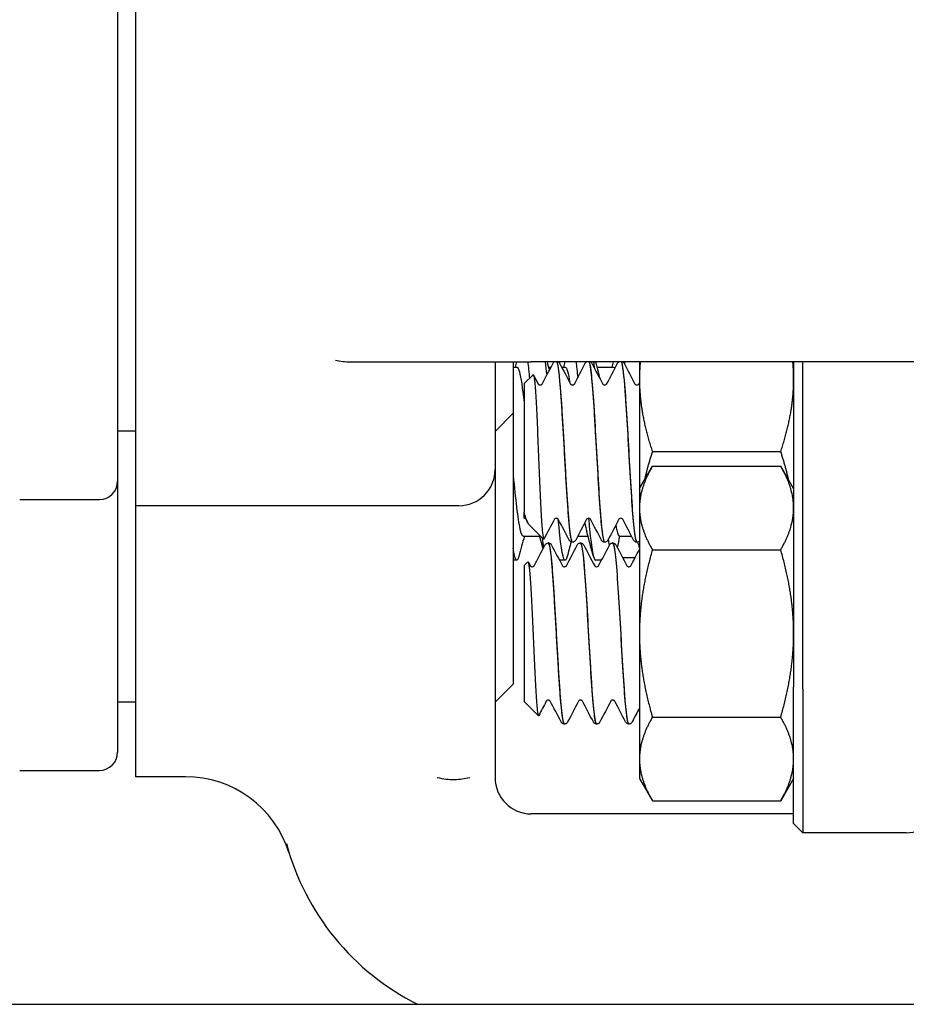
# Model space of a CAD drawing. Header units: inches. Extents: x 18 to 846, y -67 to 561.
# Tile 274 of 656: x 317.81 to 319.34, y 161.86 to 163.56. Entities that reach past the tile are written whole.
import ezdxf

# ---------------------------------------------------------------- set-up
doc = ezdxf.new("R2010")
doc.units = ezdxf.units.IN
doc.header["$LTSCALE"] = 24
doc.header["$MEASUREMENT"] = 0
doc.layers.add('Visible (ANSI)', color=7, linetype='Continuous', lineweight=30)

msp = doc.modelspace()

# ---------------------------------------------------------------- linework, layer by layer
at = {"layer": 'Visible (ANSI)'}
for p, q in [((318.00939, 163.84672), (318.00939, 162.72507)), ((317.97814, 163.80465), (317.97814, 162.76715)), ((318.37939, 162.9734), (318.69189, 162.9734)), ((318.62939, 162.9734), (318.62939, 162.78757)), ((318.66064, 162.9734), (318.66064, 162.88465)), ((318.66064, 162.96423), (318.66689, 162.96423)), ((319.74189, 162.9734), (318.69189, 162.9734)), ((318.72156, 162.96423), (318.72589, 162.96423)), ((318.74416, 162.96423), (318.75022, 162.96423)), ((318.80489, 162.96423), (318.83355, 162.96423)), ((318.87839, 162.9734), (318.87839, 162.9434)), ((319.14439, 162.9734), (319.14439, 162.41277)), ((319.16001, 162.4084), (319.16001, 162.9734)), ((318.67939, 162.93567), (318.69485, 162.95113)), ((318.67939, 162.93567), (318.67939, 162.71461)), ((318.87839, 162.9434), (318.87839, 162.75465)), ((318.66064, 162.88465), (318.62939, 162.8534)), ((318.66064, 162.88465), (318.66064, 162.41715)), ((317.97814, 162.85415), (318.00939, 162.85415)), ((318.90072, 162.8184), (319.12206, 162.8184)), ((318.87839, 162.75465), (318.90072, 162.79332)), ((318.90072, 162.79332), (319.12206, 162.79332)), ((319.14439, 162.75465), (319.12206, 162.79332)), ((318.62939, 162.78757), (318.62939, 162.35669)), ((317.97814, 162.76715), (317.97814, 162.29965)), ((318.87839, 162.75465), (318.87839, 162.72115)), ((317.80939, 162.7359), (317.94689, 162.7359)), ((318.00939, 162.72507), (318.00939, 162.25757)), ((318.56689, 162.72507), (318.00939, 162.72507)), ((318.67939, 162.70333), (318.67939, 162.71461)), ((318.87839, 162.72115), (318.87839, 162.50465)), ((318.67941, 162.70333), (318.67939, 162.70333)), ((318.68844, 162.69207), (318.71314, 162.66738)), ((318.67766, 162.67256), (318.70633, 162.67256)), ((318.72141, 162.6609), (318.72083, 162.6609)), ((318.76312, 162.66215), (318.76254, 162.66215)), ((318.77196, 162.67256), (318.78966, 162.67256)), ((318.77702, 162.6609), (318.77644, 162.6609)), ((318.81873, 162.66215), (318.81815, 162.66215)), ((318.83263, 162.6609), (318.83205, 162.6609)), ((318.84433, 162.67256), (318.86492, 162.67256)), ((318.87434, 162.66215), (318.87376, 162.66215)), ((318.90072, 162.64898), (319.12206, 162.64898)), ((318.66689, 162.6309), (318.66064, 162.6309)), ((318.67939, 162.62192), (318.68571, 162.62824)), ((318.75022, 162.6309), (318.74053, 162.6309)), ((318.81293, 162.6309), (318.80266, 162.6309)), ((318.84932, 162.63553), (318.87098, 162.63553)), ((318.67939, 162.62192), (318.67939, 162.38737)), ((318.87839, 162.50465), (318.87839, 162.28814)), ((318.66064, 162.41715), (318.62939, 162.3859)), ((319.14439, 162.17652), (319.14439, 162.41277)), ((319.16001, 162.4084), (319.16001, 162.1609)), ((317.97814, 162.38665), (318.00939, 162.38665)), ((318.67939, 162.38737), (318.70399, 162.36277)), ((318.62939, 162.35669), (318.62939, 162.2559)), ((318.90072, 162.36031), (319.12206, 162.36031)), ((318.74922, 162.3484), (318.74863, 162.3484)), ((318.80483, 162.3484), (318.80425, 162.3484)), ((318.86044, 162.3484), (318.85986, 162.3484)), ((318.87839, 162.28814), (318.87839, 162.25465)), ((317.80939, 162.2684), (317.94689, 162.2684)), ((318.09515, 162.25757), (318.00939, 162.25757)), ((318.87839, 162.25465), (318.90072, 162.21597)), ((319.14439, 162.25465), (319.12206, 162.21597)), ((318.90072, 162.21597), (319.12206, 162.21597)), ((319.14439, 162.1934), (318.69189, 162.1934)), ((319.14439, 162.17652), (319.16001, 162.1609)), ((319.33869, 162.1609), (319.16001, 162.1609)), ((309.30343, 161.86485), (331.67843, 161.86485))]:
    msp.add_line(p, q, dxfattribs=at)
for centre, radius, start, end in [((318.37939, 163.0984), 0.125, 258.3306, 270), ((318.56689, 162.78757), 0.0625, 270, 0), ((317.94689, 162.76715), 0.03125, 270, 0), ((317.94689, 162.29965), 0.03125, 270, 0), ((318.09515, 162.07007), 0.1875, 17.29662, 90), ((318.69189, 162.2559), 0.0625, 180, 270), ((319.33869, 162.2234), 0.0625, 270, 355), ((318.69189, 162.2559), 0.4375, 195.01817, 243.35589)]:
    msp.add_arc(centre, radius, start, end, dxfattribs=at)
for points in [[(318.66466, 162.96423), (318.66549, 162.96728), (318.66632, 162.97034), (318.66715, 162.9734)], [(318.68559, 162.97333), (318.68662, 162.96511), (318.68764, 162.95549), (318.68867, 162.94476)], [(318.71058, 162.93506), (318.71686, 162.94701), (318.72313, 162.95896), (318.72939, 162.97091)], [(318.71897, 162.9508), (318.71814, 162.95909), (318.71731, 162.96662), (318.71648, 162.97325)], [(318.71906, 162.9734), (318.72038, 162.96853), (318.72171, 162.96366), (318.72304, 162.9588)], [(318.74066, 162.97091), (318.74692, 162.95896), (318.75318, 162.94701), (318.75947, 162.93506)], [(318.74799, 162.96423), (318.74883, 162.96728), (318.74966, 162.97034), (318.75049, 162.9734)], [(318.75022, 162.96419), (318.75297, 162.96403), (318.75572, 162.95419), (318.75846, 162.9368)], [(318.76619, 162.93506), (318.77247, 162.94701), (318.77874, 162.95896), (318.785, 162.97091)], [(318.76892, 162.97339), (318.76992, 162.96545), (318.77091, 162.95616), (318.77191, 162.94582)], [(318.79627, 162.97091), (318.80253, 162.95896), (318.8088, 162.94701), (318.81508, 162.93506)], [(318.80121, 162.96132), (318.80074, 162.96559), (318.80028, 162.96959), (318.79981, 162.97331)], [(318.8024, 162.9734), (318.80397, 162.96759), (318.80556, 162.96178), (318.80715, 162.95597)], [(318.8218, 162.93506), (318.82808, 162.94701), (318.83435, 162.95896), (318.84061, 162.97091)], [(318.83133, 162.96423), (318.83216, 162.96728), (318.83299, 162.97034), (318.83382, 162.9734)], [(318.83355, 162.9639), (318.83434, 162.96392), (318.83512, 162.9632), (318.83591, 162.96174)], [(318.85188, 162.97091), (318.85814, 162.95896), (318.86441, 162.94701), (318.87069, 162.93506)], [(318.85226, 162.97338), (318.85243, 162.97203), (318.8526, 162.97064), (318.85277, 162.96921)], [(318.69559, 162.9508), (318.69834, 162.94555), (318.7011, 162.94031), (318.70386, 162.93506)], [(318.80715, 162.95565), (318.80789, 162.95293), (318.80864, 162.94958), (318.80939, 162.94564)], [(318.87741, 162.93506), (318.87774, 162.93568), (318.87806, 162.9363), (318.87839, 162.93692)], [(318.67999, 162.71266), (318.67979, 162.7134), (318.67959, 162.71407), (318.67939, 162.71461)], [(318.68592, 162.69574), (318.68487, 162.69774), (318.68382, 162.69973), (318.68277, 162.70173)], [(318.73166, 162.70173), (318.72569, 162.69038), (318.71974, 162.67903), (318.71379, 162.66767)], [(318.75719, 162.66588), (318.75093, 162.67784), (318.74467, 162.68979), (318.73838, 162.70173)], [(318.78727, 162.70173), (318.78099, 162.68979), (318.77472, 162.67784), (318.76846, 162.66588)], [(318.78426, 162.69615), (318.78531, 162.68983), (318.78636, 162.68465), (318.7874, 162.68082)], [(318.8128, 162.66588), (318.80654, 162.67784), (318.80028, 162.68979), (318.794, 162.70173)], [(318.84288, 162.70173), (318.8366, 162.68979), (318.83033, 162.67784), (318.82407, 162.66588)], [(318.86842, 162.66588), (318.86216, 162.67784), (318.85589, 162.68979), (318.84961, 162.70173)], [(318.7122, 162.65089), (318.71005, 162.65886), (318.70789, 162.66683), (318.70572, 162.67479)], [(318.79912, 162.63754), (318.79525, 162.65198), (318.79135, 162.66641), (318.7874, 162.68082)], [(318.67989, 162.67256), (318.67671, 162.6609), (318.67356, 162.64922), (318.67043, 162.63754)], [(318.69668, 162.62131), (318.70293, 162.6332), (318.70917, 162.6451), (318.7154, 162.657)], [(318.71062, 162.67004), (318.71139, 162.66345), (318.71216, 162.65761), (318.71293, 162.65258)], [(318.71556, 162.6573), (318.71551, 162.6572), (318.71545, 162.6571), (318.7154, 162.657)], [(318.72675, 162.65716), (318.73301, 162.64521), (318.73928, 162.63326), (318.74556, 162.62131)], [(318.75229, 162.62131), (318.75857, 162.63326), (318.76484, 162.64521), (318.7711, 162.65716)], [(318.76052, 162.66262), (318.75826, 162.65426), (318.756, 162.6459), (318.75376, 162.63754)], [(318.78236, 162.65716), (318.78863, 162.64521), (318.79489, 162.63326), (318.80117, 162.62131)], [(318.8079, 162.62131), (318.81418, 162.63326), (318.82045, 162.64521), (318.82671, 162.65716)], [(318.8265, 162.65705), (318.82603, 162.66041), (318.82556, 162.66407), (318.82509, 162.66802)], [(318.83798, 162.65716), (318.84424, 162.64521), (318.8505, 162.63326), (318.85679, 162.62131)], [(318.8405, 162.65234), (318.84202, 162.6593), (318.84331, 162.66604), (318.84433, 162.67256)], [(318.87839, 162.65267), (318.87751, 162.65591), (318.87664, 162.65915), (318.87576, 162.66239)], [(318.87803, 162.66371), (318.87815, 162.66277), (318.87827, 162.66185), (318.87839, 162.66094)], [(318.86351, 162.62131), (318.86848, 162.63076), (318.87343, 162.64021), (318.87839, 162.64966)], [(318.6865, 162.62788), (318.68765, 162.62569), (318.6888, 162.6235), (318.68995, 162.62131)], [(318.71776, 162.38798), (318.71339, 162.37968), (318.70904, 162.37138), (318.70468, 162.36308)], [(318.74329, 162.35213), (318.73703, 162.36409), (318.73076, 162.37604), (318.72448, 162.38798)], [(318.77337, 162.38798), (318.76709, 162.37604), (318.76082, 162.36409), (318.75456, 162.35213)], [(318.7989, 162.35213), (318.79264, 162.36409), (318.78637, 162.37604), (318.78009, 162.38798)], [(318.82898, 162.38798), (318.8227, 162.37604), (318.81643, 162.36409), (318.81017, 162.35213)], [(318.85451, 162.35213), (318.84825, 162.36409), (318.84199, 162.37604), (318.8357, 162.38798)], [(318.87839, 162.37617), (318.87418, 162.36816), (318.86998, 162.36015), (318.86578, 162.35213)]]:
    msp.add_open_spline(points, degree=3, dxfattribs=at)
for points, knots in [([(318.66689, 162.96396), (318.66837, 162.96405), (318.66986, 162.96146), (318.67135, 162.95606), (318.67403, 162.94634), (318.67671, 162.92766), (318.67939, 162.90392)], [135.0884841, 135.0884841, 135.0884841, 135.0884841, 135.42476509, 135.42476509, 135.42476509, 136.03090666, 136.03090666, 136.03090666, 136.03090666]), ([(318.72939, 162.97091), (318.72972, 162.97154), (318.73012, 162.97222), (318.73103, 162.97309), (318.7312, 162.97325), (318.73139, 162.9734)], [0, 0, 0, 0, 0.022095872, 0.022095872, 0.026684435, 0.026684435, 0.026684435, 0.026684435]), ([(318.73585, 162.97338), (318.73848, 162.96737), (318.7411, 162.94009), (318.74372, 162.90073), (318.74654, 162.85848), (318.74935, 162.80343), (318.75217, 162.75763), (318.75498, 162.71184), (318.7578, 162.67652), (318.76061, 162.66582), (318.76126, 162.66338), (318.7619, 162.66223), (318.76254, 162.66231)], [6.4097609, 6.4097609, 6.4097609, 6.4097609, 7.2990044, 7.2990044, 7.2990044, 8.2534333, 8.2534333, 8.2534333, 9.2076053, 9.2076053, 9.2076053, 9.424778, 9.424778, 9.424778, 9.424778]), ([(318.76314, 162.66244), (318.76207, 162.66231), (318.76099, 162.66555), (318.75991, 162.67228), (318.75711, 162.68982), (318.75431, 162.73063), (318.7515, 162.77849), (318.74866, 162.827), (318.74582, 162.88145), (318.74298, 162.91966), (318.7408, 162.94898), (318.73861, 162.96814), (318.73643, 162.97324)], [-15.7108241, -15.7108241, -15.7108241, -15.7108241, -15.3458188, -15.3458188, -15.3458188, -14.3954331, -14.3954331, -14.3954331, -13.4320997, -13.4320997, -13.4320997, -12.6929462, -12.6929462, -12.6929462, -12.6929462]), ([(318.73865, 162.9734), (318.73918, 162.97299), (318.73956, 162.97257), (318.7402, 162.97173), (318.74044, 162.97132), (318.74066, 162.97091)], [0.018728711, 0.018728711, 0.018728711, 0.018728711, 0.031253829, 0.031253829, 0.045415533, 0.045415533, 0.045415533, 0.045415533]), ([(318.785, 162.97091), (318.78533, 162.97154), (318.78573, 162.97222), (318.78664, 162.97309), (318.78681, 162.97325), (318.787, 162.9734)], [0, 0, 0, 0, 0.022095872, 0.022095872, 0.026684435, 0.026684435, 0.026684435, 0.026684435]), ([(318.79146, 162.97313), (318.79243, 162.97105), (318.7934, 162.96625), (318.79437, 162.95872), (318.79718, 162.93689), (318.8, 162.89265), (318.80281, 162.84367), (318.80562, 162.7947), (318.80843, 162.74229), (318.81124, 162.70738), (318.81354, 162.67877), (318.81585, 162.66252), (318.81815, 162.66226)], [12.6929462, 12.6929462, 12.6929462, 12.6929462, 13.0217811, 13.0217811, 13.0217811, 13.9747115, 13.9747115, 13.9747115, 14.9274022, 14.9274022, 14.9274022, 15.7079633, 15.7079633, 15.7079633, 15.7079633]), ([(318.81876, 162.66215), (318.81604, 162.66212), (318.81333, 162.68534), (318.81061, 162.72337), (318.8078, 162.76275), (318.80499, 162.81696), (318.80218, 162.86436), (318.79938, 162.91168), (318.79658, 162.95098), (318.79377, 162.96663), (318.7932, 162.96984), (318.79262, 162.97204), (318.79204, 162.97326)], [-21.9940094, -21.9940094, -21.9940094, -21.9940094, -21.0740719, -21.0740719, -21.0740719, -20.1217618, -20.1217618, -20.1217618, -19.1712317, -19.1712317, -19.1712317, -18.9761315, -18.9761315, -18.9761315, -18.9761315]), ([(318.79427, 162.9734), (318.79479, 162.97299), (318.79517, 162.97257), (318.79581, 162.97173), (318.79606, 162.97132), (318.79627, 162.97091)], [0.018728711, 0.018728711, 0.018728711, 0.018728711, 0.031253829, 0.031253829, 0.045415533, 0.045415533, 0.045415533, 0.045415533]), ([(318.84061, 162.97091), (318.84094, 162.97154), (318.84134, 162.97222), (318.84225, 162.97309), (318.84242, 162.97325), (318.84261, 162.9734)], [0, 0, 0, 0, 0.022095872, 0.022095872, 0.026684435, 0.026684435, 0.026684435, 0.026684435]), ([(318.84707, 162.97322), (318.84917, 162.96831), (318.85127, 162.95047), (318.85337, 162.92294), (318.85618, 162.88612), (318.85898, 162.83293), (318.86179, 162.78455), (318.86459, 162.73619), (318.8674, 162.69392), (318.87021, 162.67457), (318.87139, 162.6664), (318.87257, 162.6624), (318.87376, 162.66246)], [18.9761315, 18.9761315, 18.9761315, 18.9761315, 19.6873602, 19.6873602, 19.6873602, 20.6386727, 20.6386727, 20.6386727, 21.5897653, 21.5897653, 21.5897653, 21.9911486, 21.9911486, 21.9911486, 21.9911486]), ([(318.87437, 162.66247), (318.87286, 162.66243), (318.87135, 162.66894), (318.86984, 162.68189), (318.86704, 162.70595), (318.86424, 162.75158), (318.86144, 162.80069), (318.85865, 162.84976), (318.85585, 162.90103), (318.85305, 162.93419), (318.85125, 162.95551), (318.84945, 162.96896), (318.84766, 162.97311)], [-28.2771948, -28.2771948, -28.2771948, -28.2771948, -27.7661123, -27.7661123, -27.7661123, -26.8171228, -26.8171228, -26.8171228, -25.8688703, -25.8688703, -25.8688703, -25.2593168, -25.2593168, -25.2593168, -25.2593168]), ([(318.84988, 162.9734), (318.8504, 162.97299), (318.85078, 162.97257), (318.85142, 162.97173), (318.85167, 162.97132), (318.85188, 162.97091)], [0.018728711, 0.018728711, 0.018728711, 0.018728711, 0.031253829, 0.031253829, 0.045415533, 0.045415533, 0.045415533, 0.045415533]), ([(318.69485, 162.95113), (318.69496, 162.95124), (318.69507, 162.95128), (318.69594, 162.95103), (318.69669, 162.94736), (318.69821, 162.93355), (318.69896, 162.92344), (318.70047, 162.89793), (318.70122, 162.88269), (318.70274, 162.84899), (318.70349, 162.8308), (318.705, 162.79378), (318.70575, 162.77532), (318.70727, 162.74055), (318.70802, 162.72462), (318.70953, 162.69748), (318.71028, 162.68661), (318.7118, 162.67149), (318.71255, 162.66748), (318.71346, 162.66723), (318.71362, 162.66736), (318.71379, 162.66767)], [-1.3014574, -1.3014574, -1.3014574, -1.3014574, -1.2822742, -1.2822742, -1.1486049, -1.1486049, -1.0127327, -1.0127327, -0.8746582, -0.8746582, -0.7343822, -0.7343822, -0.5919052, -0.5919052, -0.4472279, -0.4472279, -0.3003508, -0.3003508, -0.1512747, -0.1512747, -0.1188582, -0.1188582, -0.1188582, -0.1188582]), ([(318.70384, 162.93508), (318.70384, 162.93508), (318.70392, 162.93492), (318.70447, 162.93439), (318.70481, 162.93412), (318.70582, 162.93364), (318.70652, 162.93346), (318.70722, 162.93346)], [0.003893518, 0.003893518, 0.003893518, 0.003893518, 0.02135506, 0.02135506, 0.032660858, 0.032660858, 0.044379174, 0.044379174, 0.044379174, 0.044379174]), ([(318.70722, 162.93346), (318.70829, 162.93346), (318.70929, 162.93391), (318.71025, 162.93461), (318.71044, 162.93487), (318.71057, 162.93505), (318.71059, 162.93508), (318.71059, 162.93508)], [0, 0, 0, 0, 0.017919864, 0.017919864, 0.032518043, 0.032518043, 0.040461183, 0.040461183, 0.040461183, 0.040461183]), ([(318.75945, 162.93508), (318.75945, 162.93508), (318.75953, 162.93492), (318.76008, 162.93439), (318.76042, 162.93412), (318.76143, 162.93364), (318.76213, 162.93346), (318.76283, 162.93346)], [0.003893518, 0.003893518, 0.003893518, 0.003893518, 0.02135506, 0.02135506, 0.032660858, 0.032660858, 0.044379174, 0.044379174, 0.044379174, 0.044379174]), ([(318.76283, 162.93346), (318.7639, 162.93346), (318.7649, 162.93391), (318.76586, 162.93461), (318.76605, 162.93487), (318.76618, 162.93505), (318.7662, 162.93508), (318.7662, 162.93508)], [0, 0, 0, 0, 0.017919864, 0.017919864, 0.032518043, 0.032518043, 0.040461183, 0.040461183, 0.040461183, 0.040461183]), ([(318.81507, 162.93508), (318.81507, 162.93508), (318.81514, 162.93492), (318.81569, 162.93439), (318.81603, 162.93412), (318.81704, 162.93364), (318.81774, 162.93346), (318.81844, 162.93346)], [0.003893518, 0.003893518, 0.003893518, 0.003893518, 0.02135506, 0.02135506, 0.032660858, 0.032660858, 0.044379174, 0.044379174, 0.044379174, 0.044379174]), ([(318.81844, 162.93346), (318.81951, 162.93346), (318.82051, 162.93391), (318.82147, 162.93461), (318.82166, 162.93487), (318.8218, 162.93505), (318.82181, 162.93508), (318.82181, 162.93508)], [0, 0, 0, 0, 0.017919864, 0.017919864, 0.032518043, 0.032518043, 0.040461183, 0.040461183, 0.040461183, 0.040461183]), ([(318.87068, 162.93508), (318.87068, 162.93508), (318.87075, 162.93492), (318.8713, 162.93439), (318.87164, 162.93412), (318.87266, 162.93364), (318.87335, 162.93346), (318.87405, 162.93346)], [0.003893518, 0.003893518, 0.003893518, 0.003893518, 0.02135506, 0.02135506, 0.032660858, 0.032660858, 0.044379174, 0.044379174, 0.044379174, 0.044379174]), ([(318.87405, 162.93346), (318.87512, 162.93346), (318.87612, 162.93391), (318.87708, 162.93461), (318.87727, 162.93487), (318.87741, 162.93505), (318.87742, 162.93508), (318.87742, 162.93508)], [0, 0, 0, 0, 0.017919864, 0.017919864, 0.032518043, 0.032518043, 0.040461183, 0.040461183, 0.040461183, 0.040461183]), ([(318.66064, 162.77713), (318.66445, 162.73707), (318.66826, 162.70246), (318.67207, 162.68532), (318.67394, 162.67694), (318.6758, 162.67284), (318.67766, 162.67289)], [136.9463668, 136.9463668, 136.9463668, 136.9463668, 137.808728, 137.808728, 137.808728, 138.2300768, 138.2300768, 138.2300768, 138.2300768]), ([(318.68844, 162.69207), (318.68799, 162.69252), (318.68754, 162.69308), (318.68478, 162.6972), (318.68243, 162.70358), (318.67999, 162.71266)], [-0.14549402, -0.14549402, -0.14549402, -0.14549402, -0.12168954, -0.12168954, 0, 0, 0, 0]), ([(318.68278, 162.70171), (318.68276, 162.70174), (318.68268, 162.70191), (318.68216, 162.7024), (318.68182, 162.70267), (318.68081, 162.70315), (318.68011, 162.70333), (318.67941, 162.70333)], [0.005742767, 0.005742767, 0.005742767, 0.005742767, 0.02135506, 0.02135506, 0.032660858, 0.032660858, 0.044379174, 0.044379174, 0.044379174, 0.044379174]), ([(318.73502, 162.70333), (318.73395, 162.70333), (318.73295, 162.70289), (318.73199, 162.70218), (318.7318, 162.70193), (318.73167, 162.70174), (318.73165, 162.70171), (318.73165, 162.70171)], [0, 0, 0, 0, 0.017919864, 0.017919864, 0.032518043, 0.032518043, 0.040461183, 0.040461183, 0.040461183, 0.040461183]), ([(318.73839, 162.70171), (318.73838, 162.70174), (318.73829, 162.70191), (318.73777, 162.7024), (318.73743, 162.70267), (318.73642, 162.70315), (318.73572, 162.70333), (318.73502, 162.70333)], [0.005742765, 0.005742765, 0.005742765, 0.005742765, 0.02135506, 0.02135506, 0.032660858, 0.032660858, 0.044379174, 0.044379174, 0.044379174, 0.044379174]), ([(318.75376, 162.6378), (318.75229, 162.63225), (318.75083, 162.62994), (318.74936, 162.63129), (318.74567, 162.63469), (318.74197, 162.66117), (318.73828, 162.70189)], [-144.7802462, -144.7802462, -144.7802462, -144.7802462, -144.4481206, -144.4481206, -144.4481206, -143.61309, -143.61309, -143.61309, -143.61309]), ([(318.79063, 162.70333), (318.78956, 162.70333), (318.78856, 162.70289), (318.7876, 162.70218), (318.78741, 162.70193), (318.78728, 162.70174), (318.78726, 162.70171), (318.78726, 162.70171)], [0, 0, 0, 0, 0.017919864, 0.017919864, 0.032518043, 0.032518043, 0.040461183, 0.040461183, 0.040461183, 0.040461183]), ([(318.79059, 162.70336), (318.79118, 162.69676), (318.79177, 162.69049), (318.79236, 162.68464), (318.7958, 162.65063), (318.79923, 162.63125), (318.80266, 162.63099)], [143.60317564, 143.60317564, 143.60317564, 143.60317564, 143.7367281, 143.7367281, 143.7367281, 144.51326207, 144.51326207, 144.51326207, 144.51326207]), ([(318.794, 162.70171), (318.79399, 162.70174), (318.7939, 162.70191), (318.79338, 162.7024), (318.79304, 162.70267), (318.79203, 162.70315), (318.79134, 162.70333), (318.79063, 162.70333)], [0.005742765, 0.005742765, 0.005742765, 0.005742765, 0.02135506, 0.02135506, 0.032660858, 0.032660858, 0.044379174, 0.044379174, 0.044379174, 0.044379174]), ([(318.8375, 162.69154), (318.83812, 162.68814), (318.83874, 162.68515), (318.83937, 162.68265), (318.84102, 162.676), (318.84268, 162.67256), (318.84433, 162.67256)], [150.28136498, 150.28136498, 150.28136498, 150.28136498, 150.42233282, 150.42233282, 150.42233282, 150.79644737, 150.79644737, 150.79644737, 150.79644737]), ([(318.84624, 162.70333), (318.84517, 162.70333), (318.84417, 162.70289), (318.84322, 162.70218), (318.84302, 162.70193), (318.84289, 162.70174), (318.84287, 162.70171), (318.84287, 162.70171)], [0, 0, 0, 0, 0.017919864, 0.017919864, 0.032518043, 0.032518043, 0.040461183, 0.040461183, 0.040461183, 0.040461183]), ([(318.84962, 162.70171), (318.8496, 162.70174), (318.84951, 162.70191), (318.84899, 162.7024), (318.84865, 162.70267), (318.84764, 162.70315), (318.84695, 162.70333), (318.84624, 162.70333)], [0.005742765, 0.005742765, 0.005742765, 0.005742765, 0.02135506, 0.02135506, 0.032660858, 0.032660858, 0.044379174, 0.044379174, 0.044379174, 0.044379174]), ([(318.71662, 162.65883), (318.71654, 162.65874), (318.71645, 162.65864), (318.71613, 162.65823), (318.71587, 162.65786), (318.71556, 162.6573)], [-0.025931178, -0.025931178, -0.025931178, -0.025931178, -0.019551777, -0.019551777, 0, 0, 0, 0]), ([(318.71662, 162.65883), (318.717, 162.65926), (318.7175, 162.65972), (318.71889, 162.66052), (318.71982, 162.66085), (318.7208, 162.6609)], [0, 0, 0, 0, 0.013250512, 0.013250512, 0.027054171, 0.027054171, 0.027054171, 0.027054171]), ([(318.7208, 162.66067), (318.72281, 162.66056), (318.72481, 162.64862), (318.72682, 162.62644), (318.72964, 162.59528), (318.73246, 162.54475), (318.73527, 162.4951), (318.73809, 162.44547), (318.74091, 162.39805), (318.74372, 162.37185), (318.74536, 162.35662), (318.747, 162.34879), (318.74863, 162.34871)], [4.7095281, 4.7095281, 4.7095281, 4.7095281, 5.3893637, 5.3893637, 5.3893637, 6.3443154, 6.3443154, 6.3443154, 7.2990044, 7.2990044, 7.2990044, 7.8539816, 7.8539816, 7.8539816, 7.8539816]), ([(318.74924, 162.3486), (318.74715, 162.34874), (318.74506, 162.36176), (318.74298, 162.38565), (318.74016, 162.41784), (318.73735, 162.4689), (318.73453, 162.51838), (318.7317, 162.56831), (318.72886, 162.61528), (318.72602, 162.64021), (318.72448, 162.65369), (318.72295, 162.66062), (318.72141, 162.66069)], [-14.1400278, -14.1400278, -14.1400278, -14.1400278, -13.4320997, -13.4320997, -13.4320997, -12.4783682, -12.4783682, -12.4783682, -11.5160648, -11.5160648, -11.5160648, -10.9955743, -10.9955743, -10.9955743, -10.9955743]), ([(318.72144, 162.6609), (318.72257, 162.66084), (318.72363, 162.66041), (318.7251, 162.65943), (318.72559, 162.6589), (318.72629, 162.65798), (318.72654, 162.65757), (318.72675, 162.65716)], [0, 0, 0, 0, 0.015967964, 0.015967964, 0.031253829, 0.031253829, 0.045415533, 0.045415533, 0.045415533, 0.045415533]), ([(318.76251, 162.66215), (318.76138, 162.6622), (318.76031, 162.66263), (318.75884, 162.66361), (318.75836, 162.66414), (318.75765, 162.66506), (318.75741, 162.66548), (318.75719, 162.66588)], [0, 0, 0, 0, 0.015967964, 0.015967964, 0.031253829, 0.031253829, 0.045415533, 0.045415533, 0.045415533, 0.045415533]), ([(318.76846, 162.66588), (318.76813, 162.66525), (318.76773, 162.66458), (318.76659, 162.66347), (318.76609, 162.66308), (318.7648, 162.66243), (318.76399, 162.66219), (318.76314, 162.66215)], [0, 0, 0, 0, 0.022095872, 0.022095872, 0.033561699, 0.033561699, 0.045438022, 0.045438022, 0.045438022, 0.045438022]), ([(318.7711, 162.65716), (318.77143, 162.65779), (318.77183, 162.65847), (318.77297, 162.65957), (318.77347, 162.65996), (318.77476, 162.66061), (318.77557, 162.66085), (318.77641, 162.6609)], [0, 0, 0, 0, 0.022095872, 0.022095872, 0.033561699, 0.033561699, 0.045438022, 0.045438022, 0.045438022, 0.045438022]), ([(318.77641, 162.66083), (318.77678, 162.66089), (318.77714, 162.66054), (318.7775, 162.65978), (318.78031, 162.65385), (318.78312, 162.62288), (318.78594, 162.57925), (318.78875, 162.53563), (318.79156, 162.48051), (318.79437, 162.43592), (318.79718, 162.39135), (318.8, 162.35848), (318.80281, 162.35045), (318.80329, 162.34909), (318.80377, 162.34844), (318.80425, 162.3485)], [10.9927134, 10.9927134, 10.9927134, 10.9927134, 11.1151899, 11.1151899, 11.1151899, 12.0686082, 12.0686082, 12.0686082, 13.0217811, 13.0217811, 13.0217811, 13.9747115, 13.9747115, 13.9747115, 14.1371669, 14.1371669, 14.1371669, 14.1371669]), ([(318.80485, 162.34864), (318.80396, 162.34851), (318.80307, 162.35069), (318.80218, 162.35531), (318.79938, 162.36987), (318.79658, 162.40828), (318.79377, 162.45525), (318.79097, 162.50214), (318.78817, 162.55634), (318.78537, 162.59635), (318.78259, 162.63614), (318.77981, 162.66083), (318.77702, 162.66089)], [-20.4232131, -20.4232131, -20.4232131, -20.4232131, -20.1217618, -20.1217618, -20.1217618, -19.1712317, -19.1712317, -19.1712317, -18.2223022, -18.2223022, -18.2223022, -17.2787596, -17.2787596, -17.2787596, -17.2787596]), ([(318.77705, 162.6609), (318.77818, 162.66084), (318.77924, 162.66041), (318.78071, 162.65943), (318.7812, 162.6589), (318.78191, 162.65798), (318.78215, 162.65757), (318.78236, 162.65716)], [0, 0, 0, 0, 0.015967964, 0.015967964, 0.031253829, 0.031253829, 0.045415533, 0.045415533, 0.045415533, 0.045415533]), ([(318.81812, 162.66215), (318.81699, 162.6622), (318.81593, 162.66263), (318.81446, 162.66361), (318.81397, 162.66414), (318.81326, 162.66506), (318.81302, 162.66548), (318.8128, 162.66588)], [0, 0, 0, 0, 0.015967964, 0.015967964, 0.031253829, 0.031253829, 0.045415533, 0.045415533, 0.045415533, 0.045415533]), ([(318.82407, 162.66588), (318.82374, 162.66525), (318.82334, 162.66458), (318.8222, 162.66347), (318.8217, 162.66308), (318.82041, 162.66243), (318.8196, 162.66219), (318.81876, 162.66215)], [0, 0, 0, 0, 0.022095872, 0.022095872, 0.033561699, 0.033561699, 0.045438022, 0.045438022, 0.045438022, 0.045438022]), ([(318.82671, 162.65716), (318.82704, 162.65779), (318.82744, 162.65847), (318.82858, 162.65957), (318.82908, 162.65996), (318.83037, 162.66061), (318.83118, 162.66085), (318.83203, 162.6609)], [0, 0, 0, 0, 0.022095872, 0.022095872, 0.033561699, 0.033561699, 0.045438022, 0.045438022, 0.045438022, 0.045438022]), ([(318.83203, 162.66057), (318.83352, 162.66061), (318.83502, 162.65418), (318.83652, 162.64137), (318.83933, 162.61737), (318.84214, 162.57163), (318.84495, 162.52238), (318.84775, 162.47314), (318.85056, 162.42169), (318.85337, 162.38853), (318.85553, 162.36298), (318.85769, 162.34881), (318.85986, 162.34856)], [17.2758987, 17.2758987, 17.2758987, 17.2758987, 17.7840647, 17.7840647, 17.7840647, 18.7358252, 18.7358252, 18.7358252, 19.6873602, 19.6873602, 19.6873602, 20.4203522, 20.4203522, 20.4203522, 20.4203522]), ([(318.86046, 162.34845), (318.85799, 162.34856), (318.85552, 162.36741), (318.85305, 162.39974), (318.85021, 162.43695), (318.84736, 162.49104), (318.84452, 162.53995), (318.84168, 162.58872), (318.83885, 162.63101), (318.83601, 162.64966), (318.83488, 162.65706), (318.83376, 162.66066), (318.83263, 162.66059)], [-26.7063984, -26.7063984, -26.7063984, -26.7063984, -25.8688703, -25.8688703, -25.8688703, -24.9048316, -24.9048316, -24.9048316, -23.9435311, -23.9435311, -23.9435311, -23.5619449, -23.5619449, -23.5619449, -23.5619449]), ([(318.83266, 162.6609), (318.83379, 162.66084), (318.83486, 162.66041), (318.83633, 162.65943), (318.83681, 162.6589), (318.83752, 162.65798), (318.83776, 162.65757), (318.83798, 162.65716)], [0, 0, 0, 0, 0.015967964, 0.015967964, 0.031253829, 0.031253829, 0.045415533, 0.045415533, 0.045415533, 0.045415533]), ([(318.87373, 162.66215), (318.8726, 162.6622), (318.87154, 162.66263), (318.87007, 162.66361), (318.86958, 162.66414), (318.86888, 162.66506), (318.86863, 162.66548), (318.86842, 162.66588)], [0, 0, 0, 0, 0.015967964, 0.015967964, 0.031253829, 0.031253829, 0.045415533, 0.045415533, 0.045415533, 0.045415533]), ([(318.87839, 162.66404), (318.87833, 162.66397), (318.87827, 162.66391), (318.87781, 162.66347), (318.87732, 162.66308), (318.87603, 162.66243), (318.87521, 162.66219), (318.87437, 162.66215)], [0.020200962, 0.020200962, 0.020200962, 0.020200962, 0.022095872, 0.022095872, 0.033561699, 0.033561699, 0.045438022, 0.045438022, 0.045438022, 0.045438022]), ([(318.67043, 162.63784), (318.66869, 162.63131), (318.66695, 162.6293), (318.66522, 162.63238), (318.66369, 162.6351), (318.66216, 162.64172), (318.66064, 162.65158)], [-138.49706092, -138.49706092, -138.49706092, -138.49706092, -138.10400052, -138.10400052, -138.10400052, -137.75883786, -137.75883786, -137.75883786, -137.75883786]), ([(318.68571, 162.62824), (318.68585, 162.62838), (318.68598, 162.62841), (318.68689, 162.62794), (318.68764, 162.62434), (318.68915, 162.61111), (318.6899, 162.6015), (318.69141, 162.5774), (318.69216, 162.56305), (318.69368, 162.53138), (318.69443, 162.51432), (318.69594, 162.47967), (318.69669, 162.46241), (318.69821, 162.42998), (318.69896, 162.41517), (318.70047, 162.39), (318.70122, 162.37998), (318.70274, 162.36617), (318.70349, 162.36263), (318.70439, 162.36265), (318.70454, 162.3628), (318.70468, 162.36308)], [-1.8174748, -1.8174748, -1.8174748, -1.8174748, -1.7949096, -1.7949096, -1.6700584, -1.6700584, -1.5430016, -1.5430016, -1.41374, -1.41374, -1.2822742, -1.2822742, -1.1486049, -1.1486049, -1.0127327, -1.0127327, -0.8746582, -0.8746582, -0.7343822, -0.7343822, -0.7065085, -0.7065085, -0.7065085, -0.7065085]), ([(318.68994, 162.62133), (318.68994, 162.62133), (318.69001, 162.62117), (318.69057, 162.62064), (318.69091, 162.62037), (318.69192, 162.61989), (318.69261, 162.61971), (318.69331, 162.61971)], [0.003893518, 0.003893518, 0.003893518, 0.003893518, 0.02135506, 0.02135506, 0.032660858, 0.032660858, 0.044379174, 0.044379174, 0.044379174, 0.044379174]), ([(318.69331, 162.61971), (318.69439, 162.61971), (318.69538, 162.62016), (318.69634, 162.62086), (318.69653, 162.62112), (318.69667, 162.6213), (318.69669, 162.62133), (318.69669, 162.62133)], [0, 0, 0, 0, 0.017919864, 0.017919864, 0.032518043, 0.032518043, 0.040461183, 0.040461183, 0.040461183, 0.040461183]), ([(318.74555, 162.62133), (318.74555, 162.62133), (318.74562, 162.62117), (318.74618, 162.62064), (318.74652, 162.62037), (318.74753, 162.61989), (318.74822, 162.61971), (318.74893, 162.61971)], [0.003893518, 0.003893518, 0.003893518, 0.003893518, 0.02135506, 0.02135506, 0.032660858, 0.032660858, 0.044379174, 0.044379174, 0.044379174, 0.044379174]), ([(318.74893, 162.61971), (318.75, 162.61971), (318.75099, 162.62016), (318.75195, 162.62086), (318.75215, 162.62112), (318.75228, 162.6213), (318.7523, 162.62133), (318.7523, 162.62133)], [0, 0, 0, 0, 0.017919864, 0.017919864, 0.032518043, 0.032518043, 0.040461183, 0.040461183, 0.040461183, 0.040461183]), ([(318.80116, 162.62133), (318.80116, 162.62133), (318.80124, 162.62117), (318.80179, 162.62064), (318.80213, 162.62037), (318.80314, 162.61989), (318.80383, 162.61971), (318.80454, 162.61971)], [0.003893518, 0.003893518, 0.003893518, 0.003893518, 0.02135506, 0.02135506, 0.032660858, 0.032660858, 0.044379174, 0.044379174, 0.044379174, 0.044379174]), ([(318.80454, 162.61971), (318.80561, 162.61971), (318.80661, 162.62016), (318.80756, 162.62086), (318.80776, 162.62112), (318.80789, 162.6213), (318.80791, 162.62133), (318.80791, 162.62133)], [0, 0, 0, 0, 0.017919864, 0.017919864, 0.032518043, 0.032518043, 0.040461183, 0.040461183, 0.040461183, 0.040461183]), ([(318.85677, 162.62133), (318.85677, 162.62133), (318.85685, 162.62117), (318.8574, 162.62064), (318.85774, 162.62037), (318.85875, 162.61989), (318.85945, 162.61971), (318.86015, 162.61971)], [0.003893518, 0.003893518, 0.003893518, 0.003893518, 0.02135506, 0.02135506, 0.032660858, 0.032660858, 0.044379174, 0.044379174, 0.044379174, 0.044379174]), ([(318.86015, 162.61971), (318.86122, 162.61971), (318.86222, 162.62016), (318.86318, 162.62086), (318.86337, 162.62112), (318.8635, 162.6213), (318.86352, 162.62133), (318.86352, 162.62133)], [0, 0, 0, 0, 0.017919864, 0.017919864, 0.032518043, 0.032518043, 0.040461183, 0.040461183, 0.040461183, 0.040461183]), ([(318.72112, 162.38958), (318.72005, 162.38958), (318.71905, 162.38914), (318.71809, 162.38843), (318.7179, 162.38818), (318.71776, 162.38799), (318.71775, 162.38796), (318.71775, 162.38796)], [0, 0, 0, 0, 0.017919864, 0.017919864, 0.032518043, 0.032518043, 0.040461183, 0.040461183, 0.040461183, 0.040461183]), ([(318.72449, 162.38796), (318.72449, 162.38796), (318.72442, 162.38812), (318.72387, 162.38865), (318.72353, 162.38892), (318.72251, 162.3894), (318.72182, 162.38958), (318.72112, 162.38958)], [0.003893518, 0.003893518, 0.003893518, 0.003893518, 0.02135506, 0.02135506, 0.032660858, 0.032660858, 0.044379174, 0.044379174, 0.044379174, 0.044379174]), ([(318.77673, 162.38958), (318.77566, 162.38958), (318.77466, 162.38914), (318.7737, 162.38843), (318.77351, 162.38818), (318.77337, 162.38799), (318.77336, 162.38796), (318.77336, 162.38796)], [0, 0, 0, 0, 0.017919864, 0.017919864, 0.032518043, 0.032518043, 0.040461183, 0.040461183, 0.040461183, 0.040461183]), ([(318.7801, 162.38796), (318.7801, 162.38796), (318.78003, 162.38812), (318.77948, 162.38865), (318.77914, 162.38892), (318.77812, 162.3894), (318.77743, 162.38958), (318.77673, 162.38958)], [0.003893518, 0.003893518, 0.003893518, 0.003893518, 0.02135506, 0.02135506, 0.032660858, 0.032660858, 0.044379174, 0.044379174, 0.044379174, 0.044379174]), ([(318.83234, 162.38958), (318.83127, 162.38958), (318.83027, 162.38914), (318.82931, 162.38843), (318.82912, 162.38818), (318.82899, 162.38799), (318.82897, 162.38796), (318.82897, 162.38796)], [0, 0, 0, 0, 0.017919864, 0.017919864, 0.032518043, 0.032518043, 0.040461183, 0.040461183, 0.040461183, 0.040461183]), ([(318.83572, 162.38796), (318.83572, 162.38796), (318.83564, 162.38812), (318.83509, 162.38865), (318.83475, 162.38892), (318.83374, 162.3894), (318.83304, 162.38958), (318.83234, 162.38958)], [0.003893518, 0.003893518, 0.003893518, 0.003893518, 0.02135506, 0.02135506, 0.032660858, 0.032660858, 0.044379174, 0.044379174, 0.044379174, 0.044379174]), ([(318.74861, 162.3484), (318.74747, 162.34845), (318.74641, 162.34888), (318.74494, 162.34986), (318.74446, 162.35039), (318.74375, 162.35131), (318.7435, 162.35173), (318.74329, 162.35213)], [0, 0, 0, 0, 0.015967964, 0.015967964, 0.031253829, 0.031253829, 0.045415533, 0.045415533, 0.045415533, 0.045415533]), ([(318.75456, 162.35213), (318.75423, 162.3515), (318.75383, 162.35083), (318.75269, 162.34972), (318.75219, 162.34933), (318.7509, 162.34868), (318.75009, 162.34844), (318.74924, 162.3484)], [0, 0, 0, 0, 0.022095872, 0.022095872, 0.033561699, 0.033561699, 0.045438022, 0.045438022, 0.045438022, 0.045438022]), ([(318.80422, 162.3484), (318.80309, 162.34845), (318.80202, 162.34888), (318.80055, 162.34986), (318.80007, 162.35039), (318.79936, 162.35131), (318.79911, 162.35173), (318.7989, 162.35213)], [0, 0, 0, 0, 0.015967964, 0.015967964, 0.031253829, 0.031253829, 0.045415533, 0.045415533, 0.045415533, 0.045415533]), ([(318.81017, 162.35213), (318.80984, 162.3515), (318.80944, 162.35083), (318.8083, 162.34972), (318.8078, 162.34933), (318.80651, 162.34868), (318.8057, 162.34844), (318.80485, 162.3484)], [0, 0, 0, 0, 0.022095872, 0.022095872, 0.033561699, 0.033561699, 0.045438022, 0.045438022, 0.045438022, 0.045438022]), ([(318.85983, 162.3484), (318.8587, 162.34845), (318.85763, 162.34888), (318.85616, 162.34986), (318.85568, 162.35039), (318.85497, 162.35131), (318.85473, 162.35173), (318.85451, 162.35213)], [0, 0, 0, 0, 0.015967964, 0.015967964, 0.031253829, 0.031253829, 0.045415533, 0.045415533, 0.045415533, 0.045415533]), ([(318.86578, 162.35213), (318.86545, 162.3515), (318.86505, 162.35083), (318.86391, 162.34972), (318.86341, 162.34933), (318.86212, 162.34868), (318.86131, 162.34844), (318.86046, 162.3484)], [0, 0, 0, 0, 0.022095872, 0.022095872, 0.033561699, 0.033561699, 0.045438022, 0.045438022, 0.045438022, 0.045438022]), ([(318.58571, 162.2559), (318.58551, 162.25585), (318.58531, 162.2558), (318.57735, 162.25388), (318.56878, 162.25253), (318.54927, 162.25199), (318.53937, 162.25314), (318.53021, 162.25574), (318.52994, 162.25582), (318.52967, 162.2559)], [-0.00203951, -0.00203951, -0.00203951, -0.00203951, 0, 0, 0.07878666, 0.07878666, 0.16654036, 0.16654036, 0.16920219, 0.16920219, 0.16920219, 0.16920219])]:
    msp.add_open_spline(points, degree=3, knots=knots, dxfattribs=at)
for points, weights in [([(318.87977, 162.9734), (318.87839, 162.95833), (318.87839, 162.9434)], [1.01424368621, 1.00949933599, 1]), ([(319.14439, 162.9434), (319.14439, 162.95833), (319.14301, 162.9734)], [1, 1.00949933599, 1.01424368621]), ([(318.87839, 162.9434), (318.87839, 162.88538), (318.90072, 162.8184)], [1, 1.0379548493, 1]), ([(319.12206, 162.8184), (319.14439, 162.88538), (319.14439, 162.9434)], [1, 1.0379548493, 1]), ([(318.90072, 162.8184), (318.89226, 162.79303), (318.8871, 162.76973)], [1, 1.01404357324, 1.01769469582]), ([(319.13568, 162.76973), (319.13052, 162.79303), (319.12206, 162.8184)], [1.01769469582, 1.01404357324, 1]), ([(318.90072, 162.79332), (318.87839, 162.75465), (318.87839, 162.72115)], [1, 1.0379548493, 1]), ([(319.14439, 162.72115), (319.14439, 162.75465), (319.12206, 162.79332)], [1, 1.0379548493, 1]), ([(318.87839, 162.72115), (318.87839, 162.68766), (318.90072, 162.64898)], [1, 1.0379548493, 1]), ([(319.12206, 162.64898), (319.14439, 162.68766), (319.14439, 162.72115)], [1, 1.0379548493, 1]), ([(318.90072, 162.64898), (318.87839, 162.57163), (318.87839, 162.50465)], [1, 1.0379548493, 1]), ([(319.14439, 162.50465), (319.14439, 162.57163), (319.12206, 162.64898)], [1, 1.0379548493, 1]), ([(318.87839, 162.50465), (318.87839, 162.43766), (318.90072, 162.36031)], [1, 1.0379548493, 1]), ([(319.12206, 162.36031), (319.14439, 162.43766), (319.14439, 162.50465)], [1, 1.0379548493, 1]), ([(318.90072, 162.36031), (318.87839, 162.32163), (318.87839, 162.28814)], [1, 1.0379548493, 1]), ([(319.14439, 162.28814), (319.14439, 162.32163), (319.12206, 162.36031)], [1, 1.0379548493, 1]), ([(318.87839, 162.28814), (318.87839, 162.25465), (318.90072, 162.21597)], [1, 1.0379548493, 1]), ([(319.12206, 162.21597), (319.14439, 162.25465), (319.14439, 162.28814)], [1, 1.0379548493, 1])]:
    msp.add_rational_spline(points, weights, degree=2, dxfattribs=at)

doc.saveas('drawing.dxf')
